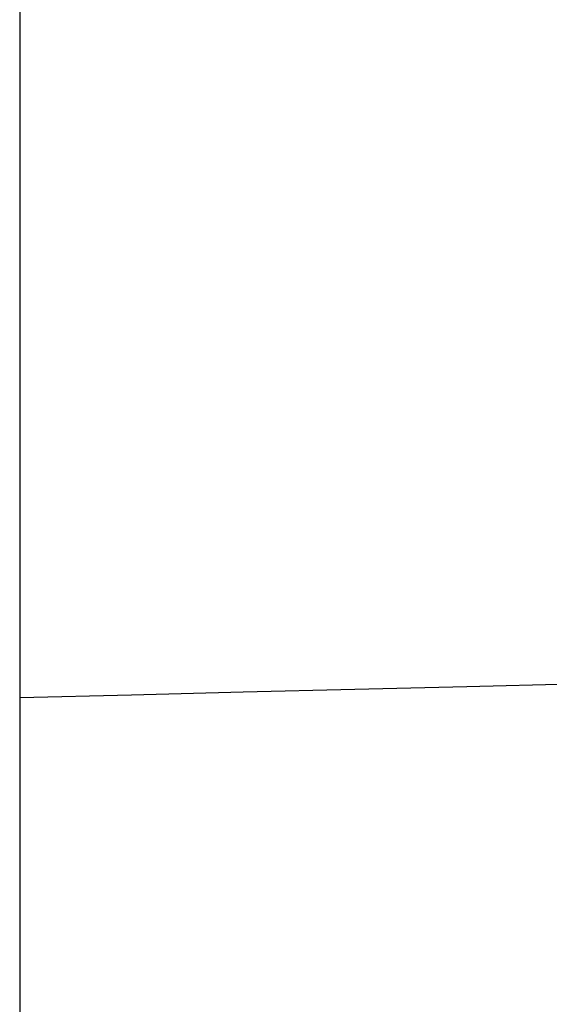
# Model space of a CAD drawing. Header units: millimetres. Extents: x -964 to -364, y -6 to 234.
# Tile 446 of 656: x -954.07129 to -954.06468, y -5.72195 to -5.70964. Entities that reach past the tile are written whole.
import ezdxf

# ---------------------------------------------------------------- set-up
doc = ezdxf.new("R2010")
doc.units = ezdxf.units.MM
doc.layers.add('Default', color=18, linetype='Continuous', true_color=0x000000)

msp = doc.modelspace()

# ---------------------------------------------------------------- linework, layer by layer
at = {"layer": 'Default', "extrusion": (-2.626305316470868e-06, -0.09550125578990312, -0.9954293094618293)}
msp.add_rational_spline([(-954.0712896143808, -5.751396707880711, 39.57128640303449), (-956.0712896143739, -5.751396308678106, 39.57129164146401), (-956.0712897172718, -3.760537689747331, 39.38028912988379), (-956.071289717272, -3.760537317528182, 39.38028909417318), (-956.0712897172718, -3.760536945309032, 39.38028905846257)], [1.000000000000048, 0.7071067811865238, 1, 0.9999999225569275, 0.999999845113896], degree=2, knots=[-2.592e-13, -2.592e-13, -2.592e-13, 3.14159265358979, 3.14159265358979, 3.141593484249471, 3.141593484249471, 3.141593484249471], dxfattribs=at)
msp.add_rational_spline([(-954.0712896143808, -5.751396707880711, 39.57128640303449), (-956.0712896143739, -5.751396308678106, 39.57129164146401), (-956.0712897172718, -3.760537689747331, 39.38028912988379), (-956.071289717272, -3.760537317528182, 39.38028909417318), (-956.0712897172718, -3.760536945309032, 39.38028905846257)], [1.000000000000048, 0.7071067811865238, 1, 0.9999999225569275, 0.999999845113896], degree=2, knots=[-2.592e-13, -2.592e-13, -2.592e-13, 3.14159265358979, 3.14159265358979, 3.141593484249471, 3.141593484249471, 3.141593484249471], dxfattribs=at)
at = {"layer": 'Default', "extrusion": (-2.641462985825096e-06, -0.1583924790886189, -0.9873762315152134)}
msp.add_rational_spline([(-954.0712892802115, -5.735290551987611, 39.69706884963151), (-956.0712892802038, -5.735290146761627, 39.6970741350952), (-956.0712897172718, -3.760537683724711, 39.38028917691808), (-956.071289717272, -3.760537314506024, 39.38028911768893), (-956.0712897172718, -3.760536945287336, 39.38028905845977)], [0.9999999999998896, 0.7071067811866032, 1, 0.99999992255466, 0.9999998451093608], degree=2, knots=[5.907e-13, 5.907e-13, 5.907e-13, 3.14159265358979, 3.14159265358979, 3.141593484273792, 3.141593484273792, 3.141593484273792], dxfattribs=at)
msp.add_rational_spline([(-954.0712892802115, -5.735290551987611, 39.69706884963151), (-956.0712892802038, -5.735290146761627, 39.6970741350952), (-956.0712897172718, -3.760537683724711, 39.38028917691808), (-956.071289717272, -3.760537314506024, 39.38028911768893), (-956.0712897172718, -3.760536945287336, 39.38028905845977)], [0.9999999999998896, 0.7071067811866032, 1, 0.99999992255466, 0.9999998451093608], degree=2, knots=[5.907e-13, 5.907e-13, 5.907e-13, 3.14159265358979, 3.14159265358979, 3.141593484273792, 3.141593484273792, 3.141593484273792], dxfattribs=at)
at = {"layer": 'Default', "extrusion": (-4.302880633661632e-08, 0.1760482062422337, -0.9843815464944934)}
msp.add_rational_spline([(-952.0712910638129, -3.749356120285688, 8.575171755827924), (-952.0712910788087, -5.718119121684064, 8.223075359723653), (-954.071290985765, -5.718119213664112, 8.22307543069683)], [0.9999999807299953, 0.7071067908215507, 1], degree=2, dxfattribs=at)
msp.add_rational_spline([(-952.0712910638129, -3.749356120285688, 8.575171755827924), (-952.0712910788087, -5.718119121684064, 8.223075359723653), (-954.071290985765, -5.718119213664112, 8.22307543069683)], [0.9999999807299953, 0.7071067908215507, 1], degree=2, dxfattribs=at)
at = {"layer": 'Default', "extrusion": (2.520474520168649e-06, -0.03191858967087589, -0.9994904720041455)}
msp.add_rational_spline([(-954.0712902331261, -5.781485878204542, 39.21515610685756), (-956.0712902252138, -5.781486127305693, 39.21515107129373), (-956.071290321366, -3.782505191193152, 39.15131389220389), (-956.0712903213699, -3.7824244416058, 39.15131131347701), (-956.0712903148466, -3.78234369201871, 39.15130873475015)], [0.9999999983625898, 0.7071067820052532, 1, 0.9999832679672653, 0.9999665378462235], degree=2, knots=[8.7814869e-09, 8.7814869e-09, 8.7814869e-09, 3.14159265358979, 3.14159265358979, 3.141772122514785, 3.141772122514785, 3.141772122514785], dxfattribs=at)
msp.add_rational_spline([(-954.0712902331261, -5.781485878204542, 39.21515610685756), (-956.0712902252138, -5.781486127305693, 39.21515107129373), (-956.071290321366, -3.782505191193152, 39.15131389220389), (-956.0712903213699, -3.7824244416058, 39.15131131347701), (-956.0712903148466, -3.78234369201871, 39.15130873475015)], [0.9999999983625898, 0.7071067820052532, 1, 0.9999832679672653, 0.9999665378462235], degree=2, knots=[8.7814869e-09, 8.7814869e-09, 8.7814869e-09, 3.14159265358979, 3.14159265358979, 3.141772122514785, 3.141772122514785, 3.141772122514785], dxfattribs=at)
at = {"layer": 'Default', "extrusion": (-2.626305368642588e-06, -0.09550125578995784, -0.995429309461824)}
msp.add_rational_spline([(-954.0712902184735, -5.773363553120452, 39.34232143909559), (-956.0712902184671, -5.773363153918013, 39.34232667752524), (-956.0712903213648, -3.782504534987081, 39.15132416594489), (-956.071290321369, -3.782424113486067, 39.15131645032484), (-956.071290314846, -3.782343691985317, 39.15130873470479)], [1.000000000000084, 0.7071067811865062, 1, 0.9999832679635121, 0.9999665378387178], degree=2, knots=[-4.486e-13, -4.486e-13, -4.486e-13, 3.14159265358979, 3.14159265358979, 3.141772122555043, 3.141772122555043, 3.141772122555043], dxfattribs=at)
msp.add_rational_spline([(-954.0712902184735, -5.773363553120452, 39.34232143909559), (-956.0712902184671, -5.773363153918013, 39.34232667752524), (-956.0712903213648, -3.782504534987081, 39.15132416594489), (-956.071290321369, -3.782424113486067, 39.15131645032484), (-956.071290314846, -3.782343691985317, 39.15130873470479)], [1.000000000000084, 0.7071067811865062, 1, 0.9999832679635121, 0.9999665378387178], degree=2, knots=[-4.486e-13, -4.486e-13, -4.486e-13, 3.14159265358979, 3.14159265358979, 3.141772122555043, 3.141772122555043, 3.141772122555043], dxfattribs=at)
at = {"layer": 'Default', "extrusion": (-4.369694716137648e-08, 0.02531081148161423, -0.9996796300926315)}
msp.add_rational_spline([(-954.0712909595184, -5.786660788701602, 8.823517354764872), (-956.0712909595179, -5.786660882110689, 8.823517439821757), (-956.071291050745, -3.787301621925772, 8.87413906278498), (-956.0712910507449, -3.787301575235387, 8.87413906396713), (-956.071291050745, -3.787301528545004, 8.874139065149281)], [0.999999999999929, 0.7071067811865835, 1, 0.999999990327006, 0.9999999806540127], degree=2, knots=[3.811e-13, 3.811e-13, 3.811e-13, 3.14159265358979, 3.14159265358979, 3.141592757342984, 3.141592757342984, 3.141592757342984], dxfattribs=at)
msp.add_rational_spline([(-954.0712909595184, -5.786660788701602, 8.823517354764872), (-956.0712909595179, -5.786660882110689, 8.823517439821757), (-956.071291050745, -3.787301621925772, 8.87413906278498), (-956.0712910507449, -3.787301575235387, 8.87413906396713), (-956.071291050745, -3.787301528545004, 8.874139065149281)], [0.999999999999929, 0.7071067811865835, 1, 0.999999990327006, 0.9999999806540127], degree=2, knots=[3.811e-13, 3.811e-13, 3.811e-13, 3.14159265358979, 3.14159265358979, 3.141592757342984, 3.141592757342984, 3.141592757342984], dxfattribs=at)
at = {"layer": 'Default', "extrusion": (-2.520474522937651e-06, 0.03191858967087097, 0.9994904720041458)}
msp.add_rational_spline([(-952.071289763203, -3.789578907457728, 38.91974428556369), (-952.0712897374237, -3.78973936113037, 38.91974940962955), (-952.071289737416, -3.789899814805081, 38.9197545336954), (-952.071289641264, -5.788880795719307, 38.98359171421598), (-954.0712896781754, -5.788881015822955, 38.983586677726)], [0.999933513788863, 0.9999667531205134, 1, 0.7071067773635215, 1.000000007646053], degree=2, knots=[9.424421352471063, 9.424421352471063, 9.424421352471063, 9.42477796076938, 9.42477796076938, 12.56637065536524, 12.56637065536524, 12.56637065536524], dxfattribs=at)
msp.add_rational_spline([(-952.071289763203, -3.789578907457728, 38.91974428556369), (-952.0712897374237, -3.78973936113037, 38.91974940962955), (-952.071289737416, -3.789899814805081, 38.9197545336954), (-952.071289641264, -5.788880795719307, 38.98359171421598), (-954.0712896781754, -5.788881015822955, 38.983586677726)], [0.999933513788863, 0.9999667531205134, 1, 0.7071067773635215, 1.000000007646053], degree=2, knots=[9.424421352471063, 9.424421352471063, 9.424421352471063, 9.42477796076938, 9.42477796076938, 12.56637065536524, 12.56637065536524, 12.56637065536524], dxfattribs=at)
at = {"layer": 'Default', "extrusion": (-4.371139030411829e-08, 1.192092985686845e-07, -0.999999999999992)}
msp.add_rational_spline([(-954.071290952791, -5.789896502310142, 8.976630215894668), (-956.0712909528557, -5.789896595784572, 8.976630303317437), (-956.0712910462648, -3.789896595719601, 8.97663054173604), (-956.0712910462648, -3.789896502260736, 8.97663054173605), (-956.0712910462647, -3.789896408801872, 8.97663054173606)], [1.000000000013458, 0.707106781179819, 1, 0.9999999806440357, 0.999999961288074], degree=2, knots=[-7.21774e-11, -7.21774e-11, -7.21774e-11, 3.14159265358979, 3.14159265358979, 3.141592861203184, 3.141592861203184, 3.141592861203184], dxfattribs=at)
msp.add_rational_spline([(-954.071290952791, -5.789896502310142, 8.976630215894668), (-956.0712909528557, -5.789896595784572, 8.976630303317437), (-956.0712910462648, -3.789896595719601, 8.97663054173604), (-956.0712910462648, -3.789896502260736, 8.97663054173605), (-956.0712910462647, -3.789896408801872, 8.97663054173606)], [1.000000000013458, 0.707106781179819, 1, 0.9999999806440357, 0.999999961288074], degree=2, knots=[-7.21774e-11, -7.21774e-11, -7.21774e-11, 3.14159265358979, 3.14159265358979, 3.141592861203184, 3.141592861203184, 3.141592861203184], dxfattribs=at)
at = {"layer": 'Default', "extrusion": (-2.635208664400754e-06, -0.1270107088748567, -0.9919013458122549)}
msp.add_open_spline([(-954.071289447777, -5.745338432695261, 39.63443305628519), (-954.2366553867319, -5.745392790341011, 39.63444045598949), (-954.488739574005, -5.714117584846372, 39.6304364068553), (-954.8140665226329, -5.609585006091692, 39.61705211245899), (-955.0552618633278, -5.495434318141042, 39.60243601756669), (-955.28289716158, -5.347457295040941, 39.58348850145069), (-955.4899724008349, -5.168416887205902, 39.56056333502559), (-955.6703796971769, -4.962913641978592, 39.5342495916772), (-955.8194844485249, -4.737009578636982, 39.50532348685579), (-955.9345039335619, -4.497651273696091, 39.47467450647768), (-956.0398340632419, -4.174796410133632, 39.43333395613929), (-956.071344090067, -3.924641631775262, 39.40130229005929), (-956.0712897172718, -3.760537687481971, 39.38028915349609)], degree=3, knots=[-3.151465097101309, -3.151465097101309, -3.151465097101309, -3.151465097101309, -2.653883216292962, -2.392889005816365, -2.124761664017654, -1.851654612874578, -1.575979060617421, -1.300285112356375, -1.027124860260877, -0.75891508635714, -0.4978173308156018, 0, 0, 0, 0], dxfattribs=at)
msp.add_open_spline([(-954.071289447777, -5.745338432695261, 39.63443305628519), (-954.2366553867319, -5.745392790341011, 39.63444045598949), (-954.488739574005, -5.714117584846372, 39.6304364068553), (-954.8140665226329, -5.609585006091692, 39.61705211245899), (-955.0552618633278, -5.495434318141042, 39.60243601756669), (-955.28289716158, -5.347457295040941, 39.58348850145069), (-955.4899724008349, -5.168416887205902, 39.56056333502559), (-955.6703796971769, -4.962913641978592, 39.5342495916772), (-955.8194844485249, -4.737009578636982, 39.50532348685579), (-955.9345039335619, -4.497651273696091, 39.47467450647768), (-956.0398340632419, -4.174796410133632, 39.43333395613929), (-956.071344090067, -3.924641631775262, 39.40130229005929), (-956.0712897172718, -3.760537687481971, 39.38028915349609)], degree=3, knots=[-3.151465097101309, -3.151465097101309, -3.151465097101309, -3.151465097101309, -2.653883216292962, -2.392889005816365, -2.124761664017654, -1.851654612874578, -1.575979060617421, -1.300285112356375, -1.027124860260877, -0.75891508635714, -0.4978173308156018, 0, 0, 0, 0], dxfattribs=at)
at = {"layer": 'Default', "extrusion": (-2.626305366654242e-06, -0.09550125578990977, -0.9954293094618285)}
msp.add_rational_spline([(-952.0712897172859, -3.760539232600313, 39.38027872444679), (-952.0712903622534, -5.75139710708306, 39.57128116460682), (-954.0712896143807, -5.751396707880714, 39.5712864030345)], [0.9999998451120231, 0.7071068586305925, 0.9999999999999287], degree=2, dxfattribs=at)
msp.add_rational_spline([(-952.0712897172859, -3.760539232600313, 39.38027872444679), (-952.0712903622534, -5.75139710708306, 39.57128116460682), (-954.0712896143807, -5.751396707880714, 39.5712864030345)], [0.9999998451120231, 0.7071068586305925, 0.9999999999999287], degree=2, dxfattribs=at)
at = {"layer": 'Default', "extrusion": (-2.635208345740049e-06, -0.1270107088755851, -0.9919013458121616)}
msp.add_open_spline([(-952.0712897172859, -3.760538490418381, 39.38027862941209), (-952.071235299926, -3.924642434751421, 39.40129176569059), (-952.1027452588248, -4.174797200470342, 39.43332359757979), (-952.208075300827, -4.497652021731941, 39.47466470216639), (-952.323094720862, -4.737010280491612, 39.50531428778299), (-952.47219941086, -4.962914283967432, 39.53424117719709), (-952.6526066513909, -5.168417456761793, 39.56055586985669), (-952.8596818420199, -5.347457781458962, 39.58348212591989), (-953.087317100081, -5.495434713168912, 39.60243083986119), (-953.328512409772, -5.609585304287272, 39.61704820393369), (-953.6538393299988, -5.714117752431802, 39.63043421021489), (-953.9059235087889, -5.745392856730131, 39.63443958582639), (-954.071289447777, -5.745338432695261, 39.63443305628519)], degree=3, knots=[-3.151465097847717, -3.151465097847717, -3.151465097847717, -3.151465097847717, -2.653647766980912, -2.392550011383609, -2.124340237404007, -1.851179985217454, -1.575486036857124, -1.299810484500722, -1.026703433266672, -0.7585760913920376, -0.497581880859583, 0, 0, 0, 0], dxfattribs=at)
msp.add_open_spline([(-952.0712897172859, -3.760538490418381, 39.38027862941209), (-952.071235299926, -3.924642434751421, 39.40129176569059), (-952.1027452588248, -4.174797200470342, 39.43332359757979), (-952.208075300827, -4.497652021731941, 39.47466470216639), (-952.323094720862, -4.737010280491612, 39.50531428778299), (-952.47219941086, -4.962914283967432, 39.53424117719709), (-952.6526066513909, -5.168417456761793, 39.56055586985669), (-952.8596818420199, -5.347457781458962, 39.58348212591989), (-953.087317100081, -5.495434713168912, 39.60243083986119), (-953.328512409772, -5.609585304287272, 39.61704820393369), (-953.6538393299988, -5.714117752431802, 39.63043421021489), (-953.9059235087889, -5.745392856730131, 39.63443958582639), (-954.071289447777, -5.745338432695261, 39.63443305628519)], degree=3, knots=[-3.151465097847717, -3.151465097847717, -3.151465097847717, -3.151465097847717, -2.653647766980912, -2.392550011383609, -2.124340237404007, -1.851179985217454, -1.575486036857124, -1.299810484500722, -1.026703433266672, -0.7585760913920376, -0.497581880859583, 0, 0, 0, 0], dxfattribs=at)
at = {"layer": 'Default', "extrusion": (-2.641463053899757e-06, -0.1583924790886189, -0.9873762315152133)}
msp.add_rational_spline([(-952.071289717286, -3.760539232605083, 39.38027872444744), (-952.0712900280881, -5.735290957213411, 39.69706356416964), (-954.0712892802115, -5.735290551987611, 39.6970688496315)], [0.9999998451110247, 0.7071068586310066, 1.000000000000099], degree=2, dxfattribs=at)
msp.add_rational_spline([(-952.071289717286, -3.760539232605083, 39.38027872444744), (-952.0712900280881, -5.735290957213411, 39.69706356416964), (-954.0712892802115, -5.735290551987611, 39.6970688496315)], [0.9999998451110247, 0.7071068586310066, 1.000000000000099], degree=2, dxfattribs=at)
at = {"layer": 'Default', "extrusion": (-4.302880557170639e-08, 0.1760482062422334, -0.9843815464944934)}
msp.add_rational_spline([(-952.0712910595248, -3.766903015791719, 8.673286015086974), (-952.0712910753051, -5.735666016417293, 8.321189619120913), (-954.0712909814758, -5.735666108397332, 8.32118969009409)], [0.9999999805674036, 0.7071067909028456, 1], degree=2, dxfattribs=at)
msp.add_rational_spline([(-952.0712910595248, -3.766903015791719, 8.673286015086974), (-952.0712910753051, -5.735666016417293, 8.321189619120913), (-954.0712909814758, -5.735666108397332, 8.32118969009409)], [0.9999999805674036, 0.7071067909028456, 1], degree=2, dxfattribs=at)
at = {"layer": 'Default', "extrusion": (-4.32128450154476e-08, 0.1512068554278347, -0.9885021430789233)}
msp.add_open_spline([(-952.0712910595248, -3.766902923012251, 8.67328602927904), (-952.0712365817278, -3.930415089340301, 8.64827428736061), (-952.102747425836, -4.179668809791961, 8.61014703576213), (-952.208078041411, -4.501357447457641, 8.560939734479), (-952.3230984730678, -4.739851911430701, 8.52445828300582), (-952.47220419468, -4.964940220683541, 8.49002751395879), (-952.6526122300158, -5.169700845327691, 8.4587061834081), (-952.859687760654, -5.348093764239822, 8.43141820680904), (-953.0873227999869, -5.495535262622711, 8.40886473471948), (-953.3285173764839, -5.609272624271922, 8.39146683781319), (-953.6538443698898, -5.713427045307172, 8.37553480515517), (-953.9059260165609, -5.744588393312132, 8.370768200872), (-954.0712909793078, -5.744534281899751, 8.37077648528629)], degree=3, knots=[-3.151172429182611, -3.151172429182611, -3.151172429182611, -3.151172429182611, -2.653444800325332, -2.392390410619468, -2.124220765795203, -1.851095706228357, -1.57543075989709, -1.2997774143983, -1.026685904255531, -0.7585682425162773, -0.4975791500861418, 0, 0, 0, 0], dxfattribs=at)
msp.add_open_spline([(-952.0712910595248, -3.766902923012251, 8.67328602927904), (-952.0712365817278, -3.930415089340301, 8.64827428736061), (-952.102747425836, -4.179668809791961, 8.61014703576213), (-952.208078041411, -4.501357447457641, 8.560939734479), (-952.3230984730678, -4.739851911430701, 8.52445828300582), (-952.47220419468, -4.964940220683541, 8.49002751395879), (-952.6526122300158, -5.169700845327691, 8.4587061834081), (-952.859687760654, -5.348093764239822, 8.43141820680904), (-953.0873227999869, -5.495535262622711, 8.40886473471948), (-953.3285173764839, -5.609272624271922, 8.39146683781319), (-953.6538443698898, -5.713427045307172, 8.37553480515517), (-953.9059260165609, -5.744588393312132, 8.370768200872), (-954.0712909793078, -5.744534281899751, 8.37077648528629)], degree=3, knots=[-3.151172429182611, -3.151172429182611, -3.151172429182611, -3.151172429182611, -2.653444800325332, -2.392390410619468, -2.124220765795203, -1.851095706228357, -1.57543075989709, -1.2997774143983, -1.026685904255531, -0.7585682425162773, -0.4975791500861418, 0, 0, 0, 0], dxfattribs=at)
at = {"layer": 'Default', "extrusion": (-4.336142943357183e-08, 0.1262696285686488, -0.9919959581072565)}
msp.add_rational_spline([(-952.071291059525, -3.76690301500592, 8.673286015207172), (-952.0712910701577, -5.750894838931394, 8.420746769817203), (-954.0712909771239, -5.750894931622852, 8.42074684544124)], [0.9999999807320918, 0.7071067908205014, 1], degree=2, dxfattribs=at)
msp.add_rational_spline([(-952.071291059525, -3.76690301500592, 8.673286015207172), (-952.0712910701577, -5.750894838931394, 8.420746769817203), (-954.0712909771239, -5.750894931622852, 8.42074684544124)], [0.9999999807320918, 0.7071067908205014, 1], degree=2, dxfattribs=at)
at = {"layer": 'Default', "extrusion": (-4.336143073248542e-08, 0.1262696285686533, -0.9919959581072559)}
msp.add_rational_spline([(-952.071291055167, -3.77959267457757, 8.77297816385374), (-952.0712910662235, -5.763584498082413, 8.520438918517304), (-954.0712909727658, -5.763584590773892, 8.52043899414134)], [0.9999999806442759, 0.7071067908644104, 1], degree=2, dxfattribs=at)
msp.add_rational_spline([(-952.071291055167, -3.77959267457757, 8.77297816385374), (-952.0712910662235, -5.763584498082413, 8.520438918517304), (-954.0712909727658, -5.763584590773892, 8.52043899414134)], [0.9999999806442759, 0.7071067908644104, 1], degree=2, dxfattribs=at)
at = {"layer": 'Default', "extrusion": (-4.348672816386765e-08, 0.1011589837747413, -0.9948702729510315)}
msp.add_open_spline([(-952.071291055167, -3.779592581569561, 8.77297817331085), (-952.0712365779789, -3.944158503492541, 8.75624501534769), (-952.102747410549, -4.195018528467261, 8.73073742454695), (-952.2080780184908, -4.518780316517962, 8.6978171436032), (-952.32309843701, -4.758811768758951, 8.67341061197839), (-952.4722041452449, -4.985350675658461, 8.65037601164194), (-952.6526121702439, -5.191430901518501, 8.62942166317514), (-952.859687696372, -5.370973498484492, 8.61116567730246), (-953.0873227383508, -5.519365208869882, 8.5960771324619), (-953.3285173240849, -5.633835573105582, 8.5844377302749), (-953.6538443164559, -5.738661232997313, 8.57377901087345), (-953.9059259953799, -5.770023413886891, 8.5705900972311), (-954.071290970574, -5.769968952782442, 8.57059564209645)], degree=3, knots=[-3.151176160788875, -3.151176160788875, -3.151176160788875, -3.151176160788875, -2.653447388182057, -2.392392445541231, -2.124222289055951, -1.851096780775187, -1.57543146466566, -1.299777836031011, -1.026686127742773, -0.7585683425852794, -0.4975791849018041, 0, 0, 0, 0], dxfattribs=at)
msp.add_open_spline([(-952.071291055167, -3.779592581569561, 8.77297817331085), (-952.0712365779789, -3.944158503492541, 8.75624501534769), (-952.102747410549, -4.195018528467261, 8.73073742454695), (-952.2080780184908, -4.518780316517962, 8.6978171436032), (-952.32309843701, -4.758811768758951, 8.67341061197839), (-952.4722041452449, -4.985350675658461, 8.65037601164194), (-952.6526121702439, -5.191430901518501, 8.62942166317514), (-952.859687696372, -5.370973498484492, 8.61116567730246), (-953.0873227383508, -5.519365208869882, 8.5960771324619), (-953.3285173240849, -5.633835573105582, 8.5844377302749), (-953.6538443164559, -5.738661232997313, 8.57377901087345), (-953.9059259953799, -5.770023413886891, 8.5705900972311), (-954.071290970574, -5.769968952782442, 8.57059564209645)], degree=3, knots=[-3.151176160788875, -3.151176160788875, -3.151176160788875, -3.151176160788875, -2.653447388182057, -2.392392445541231, -2.124222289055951, -1.851096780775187, -1.57543146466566, -1.299777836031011, -1.026686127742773, -0.7585683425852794, -0.4975791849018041, 0, 0, 0, 0], dxfattribs=at)
at = {"layer": 'Default', "extrusion": (-4.358532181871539e-08, 0.07598371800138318, -0.9971090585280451)}
msp.add_rational_spline([(-952.0712910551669, -3.779592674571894, 8.77297816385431), (-952.071291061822, -5.773810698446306, 8.621010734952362), (-954.0712909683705, -5.77381079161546, 8.621010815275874)], [0.9999999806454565, 0.7071067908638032, 1.000000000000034], degree=2, dxfattribs=at)
msp.add_rational_spline([(-952.0712910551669, -3.779592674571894, 8.77297816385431), (-952.071291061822, -5.773810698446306, 8.621010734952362), (-954.0712909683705, -5.77381079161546, 8.621010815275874)], [0.9999999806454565, 0.7071067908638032, 1.000000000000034], degree=2, dxfattribs=at)
at = {"layer": 'Default', "extrusion": (-5.294193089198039e-08, -0.06374227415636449, -0.9979663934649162)}
msp.add_open_spline([(-954.071290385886, -5.779451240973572, 39.27886821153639), (-954.2366563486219, -5.779505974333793, 39.27887171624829), (-954.4887405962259, -5.748039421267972, 39.27686189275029), (-954.8140675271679, -5.642867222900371, 39.27014433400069), (-955.0552628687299, -5.528018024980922, 39.26280867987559), (-955.2828981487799, -5.379135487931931, 39.2532992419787), (-955.4899733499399, -5.198999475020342, 39.2417935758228), (-955.6703805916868, -4.992238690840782, 39.22858732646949), (-955.8194852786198, -4.764952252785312, 39.21407005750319), (-955.9345046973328, -4.524129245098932, 39.1986881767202), (-956.0398347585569, -4.199298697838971, 39.17794055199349), (-956.0713447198, -3.947613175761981, 39.16186485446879), (-956.0712903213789, -3.782505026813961, 39.15131903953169)], degree=3, knots=[-3.151472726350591, -3.151472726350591, -3.151472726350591, -3.151472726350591, -2.653890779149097, -2.392896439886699, -2.124768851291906, -1.851661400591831, -1.575985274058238, -1.300290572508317, -1.027129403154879, -0.7589185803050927, -0.4978196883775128, 0, 0, 0, 0], dxfattribs=at)
msp.add_open_spline([(-954.071290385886, -5.779451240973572, 39.27886821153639), (-954.2366563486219, -5.779505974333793, 39.27887171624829), (-954.4887405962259, -5.748039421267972, 39.27686189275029), (-954.8140675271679, -5.642867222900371, 39.27014433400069), (-955.0552628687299, -5.528018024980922, 39.26280867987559), (-955.2828981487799, -5.379135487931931, 39.2532992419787), (-955.4899733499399, -5.198999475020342, 39.2417935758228), (-955.6703805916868, -4.992238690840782, 39.22858732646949), (-955.8194852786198, -4.764952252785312, 39.21407005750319), (-955.9345046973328, -4.524129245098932, 39.1986881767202), (-956.0398347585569, -4.199298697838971, 39.17794055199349), (-956.0713447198, -3.947613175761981, 39.16186485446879), (-956.0712903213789, -3.782505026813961, 39.15131903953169)], degree=3, knots=[-3.151472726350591, -3.151472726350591, -3.151472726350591, -3.151472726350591, -2.653890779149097, -2.392896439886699, -2.124768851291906, -1.851661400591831, -1.575985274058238, -1.300290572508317, -1.027129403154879, -0.7589185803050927, -0.4978196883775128, 0, 0, 0, 0], dxfattribs=at)
at = {"layer": 'Default', "extrusion": (-5.29422427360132e-08, -0.06374227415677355, -0.9979663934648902)}
msp.add_open_spline([(-952.0712903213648, -3.782504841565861, 39.1513188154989), (-952.0712359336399, -3.947612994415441, 39.16186463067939), (-952.1027459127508, -4.199298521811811, 39.17794033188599), (-952.2080759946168, -4.524129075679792, 39.19868796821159), (-952.323095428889, -4.764952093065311, 39.21406986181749), (-952.472200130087, -4.992238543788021, 39.22858714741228), (-952.6526073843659, -5.198999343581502, 39.2417934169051), (-952.8596825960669, -5.379135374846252, 39.25329910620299), (-953.08731788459, -5.528017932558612, 39.2628085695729), (-953.328513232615, -5.642867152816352, 39.27014425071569), (-953.653840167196, -5.748039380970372, 39.27686184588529), (-953.905924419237, -5.779505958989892, 39.27887169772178), (-954.071290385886, -5.779451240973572, 39.27886821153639)], degree=3, knots=[-3.151472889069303, -3.151472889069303, -3.151472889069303, -3.151472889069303, -2.653653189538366, -2.392554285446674, -2.124343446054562, -1.851182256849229, -1.575487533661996, -1.299811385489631, -1.026703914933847, -0.7585763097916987, -0.4975819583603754, 0, 0, 0, 0], dxfattribs=at)
msp.add_open_spline([(-952.0712903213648, -3.782504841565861, 39.1513188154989), (-952.0712359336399, -3.947612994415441, 39.16186463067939), (-952.1027459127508, -4.199298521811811, 39.17794033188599), (-952.2080759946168, -4.524129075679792, 39.19868796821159), (-952.323095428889, -4.764952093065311, 39.21406986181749), (-952.472200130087, -4.992238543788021, 39.22858714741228), (-952.6526073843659, -5.198999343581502, 39.2417934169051), (-952.8596825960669, -5.379135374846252, 39.25329910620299), (-953.08731788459, -5.528017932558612, 39.2628085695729), (-953.328513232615, -5.642867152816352, 39.27014425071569), (-953.653840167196, -5.748039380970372, 39.27686184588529), (-953.905924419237, -5.779505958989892, 39.27887169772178), (-954.071290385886, -5.779451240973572, 39.27886821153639)], degree=3, knots=[-3.151472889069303, -3.151472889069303, -3.151472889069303, -3.151472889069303, -2.653653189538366, -2.392554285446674, -2.124343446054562, -1.851182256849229, -1.575487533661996, -1.299811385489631, -1.026703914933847, -0.7585763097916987, -0.4975819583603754, 0, 0, 0, 0], dxfattribs=at)
at = {"layer": 'Default', "extrusion": (2.52047452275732e-06, -0.03191858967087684, -0.9994904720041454)}
msp.add_rational_spline([(-952.0712903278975, -3.782666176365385, 39.15132912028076), (-952.0714518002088, -5.78148562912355, 39.21516114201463), (-954.071290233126, -5.781485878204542, 39.21515610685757)], [0.9999665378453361, 0.7071235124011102, 1.00000000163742], degree=2, dxfattribs=at)
msp.add_rational_spline([(-952.0712903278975, -3.782666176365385, 39.15132912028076), (-952.0714518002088, -5.78148562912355, 39.21516114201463), (-954.071290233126, -5.781485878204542, 39.21515610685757)], [0.9999665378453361, 0.7071235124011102, 1.00000000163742], degree=2, dxfattribs=at)
at = {"layer": 'Default', "extrusion": (-2.62630536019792e-06, -0.09550125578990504, -0.995429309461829)}
msp.add_rational_spline([(-952.0712903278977, -3.782666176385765, 39.15132912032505), (-952.0714517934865, -5.773363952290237, 39.34231620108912), (-954.071290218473, -5.773363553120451, 39.34232143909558)], [0.9999665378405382, 0.7071235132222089, 0.9999999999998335], degree=2, dxfattribs=at)
msp.add_rational_spline([(-952.0712903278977, -3.782666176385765, 39.15132912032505), (-952.0714517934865, -5.773363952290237, 39.34231620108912), (-954.071290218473, -5.773363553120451, 39.34232143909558)], [0.9999665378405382, 0.7071235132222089, 0.9999999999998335], degree=2, dxfattribs=at)
at = {"layer": 'Default', "extrusion": (-4.365481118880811e-08, 0.0506635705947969, -0.9987157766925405)}
msp.add_open_spline([(-954.0712909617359, -5.785376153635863, 8.77277921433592), (-954.236655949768, -5.785430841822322, 8.7727764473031), (-954.4887376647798, -5.753947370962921, 8.77437357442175), (-954.8140646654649, -5.648716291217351, 8.77971182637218), (-955.055259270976, -5.533803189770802, 8.7855412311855), (-955.282894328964, -5.384837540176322, 8.79309807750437), (-955.4899698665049, -5.204600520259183, 8.80224127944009), (-955.670377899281, -4.997723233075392, 8.81273590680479), (-955.819483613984, -4.770308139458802, 8.82427238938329), (-955.934504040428, -4.529348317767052, 8.8364959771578), (-956.0398346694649, -4.204334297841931, 8.8529835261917), (-956.0713455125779, -3.952504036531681, 8.86575855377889), (-956.071291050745, -3.787301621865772, 8.87413906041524)], degree=3, knots=[0, 0, 0, 0, 0.4975792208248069, 0.7585684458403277, 1.026686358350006, 1.299778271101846, 1.575432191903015, 1.851097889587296, 2.124223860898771, 2.392394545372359, 2.6534500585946, 3.151180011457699, 3.151180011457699, 3.151180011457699, 3.151180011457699], dxfattribs=at)
msp.add_open_spline([(-954.0712909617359, -5.785376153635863, 8.77277921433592), (-954.236655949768, -5.785430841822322, 8.7727764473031), (-954.4887376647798, -5.753947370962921, 8.77437357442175), (-954.8140646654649, -5.648716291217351, 8.77971182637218), (-955.055259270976, -5.533803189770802, 8.7855412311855), (-955.282894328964, -5.384837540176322, 8.79309807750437), (-955.4899698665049, -5.204600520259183, 8.80224127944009), (-955.670377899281, -4.997723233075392, 8.81273590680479), (-955.819483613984, -4.770308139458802, 8.82427238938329), (-955.934504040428, -4.529348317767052, 8.8364959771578), (-956.0398346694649, -4.204334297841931, 8.8529835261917), (-956.0713455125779, -3.952504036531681, 8.86575855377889), (-956.071291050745, -3.787301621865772, 8.87413906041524)], degree=3, knots=[0, 0, 0, 0, 0.4975792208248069, 0.7585684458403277, 1.026686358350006, 1.299778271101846, 1.575432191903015, 1.851097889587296, 2.124223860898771, 2.392394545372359, 2.6534500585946, 3.151180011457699, 3.151180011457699, 3.151180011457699, 3.151180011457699], dxfattribs=at)
at = {"layer": 'Default', "extrusion": (-4.358532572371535e-08, 0.0759837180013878, -0.9971090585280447)}
msp.add_rational_spline([(-952.071291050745, -3.787301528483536, 8.874138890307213), (-952.0712910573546, -5.781519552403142, 8.722171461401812), (-954.0712909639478, -5.781519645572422, 8.722171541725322)], [0.9999999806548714, 0.7071067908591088, 1.000000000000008], degree=2, dxfattribs=at)
msp.add_rational_spline([(-952.071291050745, -3.787301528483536, 8.874138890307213), (-952.0712910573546, -5.781519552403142, 8.722171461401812), (-954.0712909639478, -5.781519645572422, 8.722171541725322)], [0.9999999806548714, 0.7071067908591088, 1.000000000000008], degree=2, dxfattribs=at)
at = {"layer": 'Default', "extrusion": (-4.365504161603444e-08, 0.0506635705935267, -0.9987157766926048)}
msp.add_open_spline([(-952.071291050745, -3.787301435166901, 8.87413889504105), (-952.0712365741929, -3.952503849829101, 8.86575838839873), (-952.1027473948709, -4.204334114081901, 8.85298336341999), (-952.2080779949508, -4.529348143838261, 8.83649582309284), (-952.3230983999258, -4.770307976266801, 8.82427224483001), (-952.4722040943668, -4.997723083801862, 8.81273577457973), (-952.6526121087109, -5.204600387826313, 8.80224116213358), (-952.859687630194, -5.384837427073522, 8.79309797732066), (-953.0873226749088, -5.533803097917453, 8.78554114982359), (-953.3285172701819, -5.648716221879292, 8.77971176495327), (-953.6538442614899, -5.753947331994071, 8.77437353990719), (-953.905925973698, -5.785430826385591, 8.77277643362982), (-954.0712909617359, -5.785376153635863, 8.77277921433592)], degree=3, knots=[0, 0, 0, 0, 0.4977299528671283, 0.7587854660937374, 1.026956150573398, 1.300082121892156, 1.575747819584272, 1.851401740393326, 2.124493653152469, 2.392611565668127, 2.653600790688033, 3.151180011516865, 3.151180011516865, 3.151180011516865, 3.151180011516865], dxfattribs=at)
msp.add_open_spline([(-952.071291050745, -3.787301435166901, 8.87413889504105), (-952.0712365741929, -3.952503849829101, 8.86575838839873), (-952.1027473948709, -4.204334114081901, 8.85298336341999), (-952.2080779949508, -4.529348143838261, 8.83649582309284), (-952.3230983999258, -4.770307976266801, 8.82427224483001), (-952.4722040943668, -4.997723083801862, 8.81273577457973), (-952.6526121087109, -5.204600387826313, 8.80224116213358), (-952.859687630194, -5.384837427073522, 8.79309797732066), (-953.0873226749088, -5.533803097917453, 8.78554114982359), (-953.3285172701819, -5.648716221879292, 8.77971176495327), (-953.6538442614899, -5.753947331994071, 8.77437353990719), (-953.905925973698, -5.785430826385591, 8.77277643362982), (-954.0712909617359, -5.785376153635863, 8.77277921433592)], degree=3, knots=[0, 0, 0, 0, 0.4977299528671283, 0.7587854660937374, 1.026956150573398, 1.300082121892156, 1.575747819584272, 1.851401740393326, 2.124493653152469, 2.392611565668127, 2.653600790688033, 3.151180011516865, 3.151180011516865, 3.151180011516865, 3.151180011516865], dxfattribs=at)
at = {"layer": 'Default', "extrusion": (-4.369695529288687e-08, 0.02531081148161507, -0.9996796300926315)}
msp.add_rational_spline([(-952.071291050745, -3.787301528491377, 8.874138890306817), (-952.0712910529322, -5.786660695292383, 8.823517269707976), (-954.071290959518, -5.7866607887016, 8.823517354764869)], [0.9999999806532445, 0.7071067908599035, 1.000000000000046], degree=2, dxfattribs=at)
msp.add_rational_spline([(-952.071291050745, -3.787301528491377, 8.874138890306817), (-952.0712910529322, -5.786660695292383, 8.823517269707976), (-954.071290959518, -5.7866607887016, 8.823517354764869)], [0.9999999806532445, 0.7071067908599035, 1.000000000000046], degree=2, dxfattribs=at)
at = {"layer": 'Default'}
for points, knots in [([(-954.071290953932, -5.789896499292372, 8.95131546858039), (-954.2366546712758, -5.789951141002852, 8.9513147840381), (-954.4887330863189, -5.758438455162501, 8.95171366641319), (-954.8140601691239, -5.653106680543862, 8.95304691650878), (-955.055253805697, -5.538084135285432, 8.95450282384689), (-955.282888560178, -5.388976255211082, 8.95639016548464), (-955.4899645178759, -5.208566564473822, 8.95867370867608), (-955.670373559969, -5.001490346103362, 8.96129478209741), (-955.819480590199, -4.773855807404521, 8.96417607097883), (-955.934502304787, -4.532662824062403, 8.96722897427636), (-956.0398336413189, -4.207335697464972, 8.97134680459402), (-956.0713456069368, -3.955259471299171, 8.97453745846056), (-956.0712910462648, -3.789896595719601, 8.97663053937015)], [-3.150799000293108, -3.150799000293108, -3.150799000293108, -3.150799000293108, -2.653223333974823, -2.392240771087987, -2.124135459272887, -1.851063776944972, -1.575438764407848, -1.299810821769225, -1.026730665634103, -0.758612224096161, -0.4976131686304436, 0, 0, 0, 0]), ([(-954.071290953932, -5.789896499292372, 8.95131546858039), (-954.2366546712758, -5.789951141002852, 8.9513147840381), (-954.4887330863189, -5.758438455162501, 8.95171366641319), (-954.8140601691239, -5.653106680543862, 8.95304691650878), (-955.055253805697, -5.538084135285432, 8.95450282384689), (-955.282888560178, -5.388976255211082, 8.95639016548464), (-955.4899645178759, -5.208566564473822, 8.95867370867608), (-955.670373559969, -5.001490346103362, 8.96129478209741), (-955.819480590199, -4.773855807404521, 8.96417607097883), (-955.934502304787, -4.532662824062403, 8.96722897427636), (-956.0398336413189, -4.207335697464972, 8.97134680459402), (-956.0713456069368, -3.955259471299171, 8.97453745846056), (-956.0712910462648, -3.789896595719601, 8.97663053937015)], [-3.150799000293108, -3.150799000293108, -3.150799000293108, -3.150799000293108, -2.653223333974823, -2.392240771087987, -2.124135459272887, -1.851063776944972, -1.575438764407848, -1.299810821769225, -1.026730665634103, -0.758612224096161, -0.4976131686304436, 0, 0, 0, 0]), ([(-954.0712885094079, -5.689070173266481, 39.98519429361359), (-954.0712885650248, -5.692405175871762, 39.96440478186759), (-954.071288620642, -5.695740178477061, 39.94361527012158), (-954.071288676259, -5.699075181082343, 39.92282575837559), (-954.0712888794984, -5.711262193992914, 39.84685518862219), (-954.0712890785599, -5.723198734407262, 39.77244599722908), (-954.071289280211, -5.735290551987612, 39.69706884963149), (-954.071289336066, -5.738639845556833, 39.67619025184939), (-954.0712893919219, -5.741989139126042, 39.65531165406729), (-954.071289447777, -5.745338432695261, 39.63443305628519)], [0, 0, 0, 0, 0.0631659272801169, 0.0631659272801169, 0.0631659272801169, 0.2918091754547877, 0.2918091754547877, 0.2918091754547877, 0.3552457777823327, 0.3552457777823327, 0.3552457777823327, 0.3552457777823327]), ([(-954.0712885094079, -5.689070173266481, 39.98519429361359), (-954.0712885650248, -5.692405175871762, 39.96440478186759), (-954.071288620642, -5.695740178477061, 39.94361527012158), (-954.071288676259, -5.699075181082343, 39.92282575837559), (-954.0712888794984, -5.711262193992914, 39.84685518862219), (-954.0712890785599, -5.723198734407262, 39.77244599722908), (-954.071289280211, -5.735290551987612, 39.69706884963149), (-954.071289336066, -5.738639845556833, 39.67619025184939), (-954.0712893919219, -5.741989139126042, 39.65531165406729), (-954.071289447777, -5.745338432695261, 39.63443305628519)], [0, 0, 0, 0, 0.0631659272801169, 0.0631659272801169, 0.0631659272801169, 0.2918091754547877, 0.2918091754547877, 0.2918091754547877, 0.3552457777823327, 0.3552457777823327, 0.3552457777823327, 0.3552457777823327])]:
    msp.add_open_spline(points, degree=3, knots=knots, dxfattribs=at)
at = {"layer": 'Default', "extrusion": (-4.296116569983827e-08, -0.0159612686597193, -0.9998726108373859)}
msp.add_open_spline([(-954.071289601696, -5.789900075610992, 38.9516761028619), (-954.2366535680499, -5.789954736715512, 38.95167698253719), (-954.4887326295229, -5.758441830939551, 38.95117394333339), (-954.8140596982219, -5.653109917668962, 38.9494925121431), (-955.0552535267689, -5.538087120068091, 38.94765637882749), (-955.2828883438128, -5.388978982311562, 38.94527613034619), (-955.4899642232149, -5.208569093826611, 38.94239620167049), (-955.670373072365, -5.001492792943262, 38.93909058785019), (-955.8194798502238, -4.773858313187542, 38.93545679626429), (-955.934501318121, -4.532665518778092, 38.93160656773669), (-956.0398325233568, -4.207338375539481, 38.92641327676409), (-956.0713442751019, -3.955262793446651, 38.92238931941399), (-956.0712897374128, -3.789900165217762, 38.91974958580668)], degree=3, knots=[0, 0, 0, 0, 0.4975763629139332, 0.7585602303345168, 1.026668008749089, 1.299743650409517, 1.575374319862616, 1.851009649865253, 2.12409876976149, 2.392227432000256, 2.653237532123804, 3.150873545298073, 3.150873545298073, 3.150873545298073, 3.150873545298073], dxfattribs=at)
msp.add_open_spline([(-954.071289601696, -5.789900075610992, 38.9516761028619), (-954.2366535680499, -5.789954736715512, 38.95167698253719), (-954.4887326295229, -5.758441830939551, 38.95117394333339), (-954.8140596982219, -5.653109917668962, 38.9494925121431), (-955.0552535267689, -5.538087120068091, 38.94765637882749), (-955.2828883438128, -5.388978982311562, 38.94527613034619), (-955.4899642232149, -5.208569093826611, 38.94239620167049), (-955.670373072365, -5.001492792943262, 38.93909058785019), (-955.8194798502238, -4.773858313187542, 38.93545679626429), (-955.934501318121, -4.532665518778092, 38.93160656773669), (-956.0398325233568, -4.207338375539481, 38.92641327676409), (-956.0713442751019, -3.955262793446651, 38.92238931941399), (-956.0712897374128, -3.789900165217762, 38.91974958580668)], degree=3, knots=[0, 0, 0, 0, 0.4975763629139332, 0.7585602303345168, 1.026668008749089, 1.299743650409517, 1.575374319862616, 1.851009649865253, 2.12409876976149, 2.392227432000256, 2.653237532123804, 3.150873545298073, 3.150873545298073, 3.150873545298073, 3.150873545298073], dxfattribs=at)
at = {"layer": 'Default', "extrusion": (-4.36969492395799e-08, 0.02531081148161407, -0.9996796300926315)}
msp.add_rational_spline([(-954.0712909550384, -5.78925576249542, 8.926008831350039), (-956.0712909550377, -5.789255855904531, 8.926008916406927), (-956.0712910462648, -3.789896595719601, 8.97663053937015)], [0.9999999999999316, 0.7071067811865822, 1], degree=2, dxfattribs=at)
msp.add_rational_spline([(-954.0712909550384, -5.78925576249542, 8.926008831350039), (-956.0712909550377, -5.789255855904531, 8.926008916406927), (-956.0712910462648, -3.789896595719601, 8.97663053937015)], [0.9999999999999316, 0.7071067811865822, 1], degree=2, dxfattribs=at)
at = {"layer": 'Default', "extrusion": (-4.371140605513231e-08, 1.19209299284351e-07, -0.999999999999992)}
msp.add_rational_spline([(-954.0712896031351, -5.789900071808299, 38.91974925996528), (-956.0712896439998, -5.789900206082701, 38.91974934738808), (-956.0712897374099, -3.789900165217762, 38.91974958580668)], [1.000000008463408, 0.7071067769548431, 1], degree=2, dxfattribs=at)
msp.add_rational_spline([(-954.0712896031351, -5.789900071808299, 38.91974925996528), (-956.0712896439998, -5.789900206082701, 38.91974934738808), (-956.0712897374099, -3.789900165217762, 38.91974958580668)], [1.000000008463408, 0.7071067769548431, 1], degree=2, dxfattribs=at)
at = {"layer": 'Default', "extrusion": (4.369695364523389e-08, -0.0253108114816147, 0.9996796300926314)}
msp.add_rational_spline([(-952.0712910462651, -3.78989640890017, 8.976630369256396), (-952.0712909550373, -5.789255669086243, 8.926008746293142), (-954.0712909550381, -5.789255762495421, 8.926008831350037)], [1.000000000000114, 0.7071067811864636, 1.000000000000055], degree=2, dxfattribs=at)
msp.add_rational_spline([(-952.0712910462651, -3.78989640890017, 8.976630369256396), (-952.0712909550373, -5.789255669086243, 8.926008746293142), (-954.0712909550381, -5.789255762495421, 8.926008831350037)], [1.000000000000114, 0.7071067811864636, 1.000000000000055], degree=2, dxfattribs=at)
at = {"layer": 'Default', "extrusion": (-4.310523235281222e-08, 0.01265647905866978, -0.9999199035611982)}
msp.add_open_spline([(-952.0712910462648, -3.789896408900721, 8.97663036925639), (-952.071236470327, -3.95525928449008, 8.97453728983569), (-952.102748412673, -4.207335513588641, 8.97134663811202), (-952.2080797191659, -4.532662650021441, 8.96722881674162), (-952.3231014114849, -4.773855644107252, 8.964175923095), (-952.4722084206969, -5.001490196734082, 8.96129464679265), (-952.6526174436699, -5.208566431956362, 8.95867358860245), (-952.85969338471, -5.388976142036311, 8.95639006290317), (-953.0873281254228, -5.538084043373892, 8.95450274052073), (-953.3285217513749, -5.653106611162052, 8.95304685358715), (-953.653848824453, -5.758438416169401, 8.95171363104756), (-953.9059272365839, -5.789951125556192, 8.951314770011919), (-954.071290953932, -5.789896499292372, 8.95131546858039)], degree=3, knots=[-3.150799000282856, -3.150799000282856, -3.150799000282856, -3.150799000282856, -2.653185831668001, -2.392186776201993, -2.124068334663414, -1.850988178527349, -1.575360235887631, -1.299735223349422, -1.026663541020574, -0.7585582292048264, -0.4975756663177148, 0, 0, 0, 0], dxfattribs=at)
msp.add_open_spline([(-952.0712910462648, -3.789896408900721, 8.97663036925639), (-952.071236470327, -3.95525928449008, 8.97453728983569), (-952.102748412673, -4.207335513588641, 8.97134663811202), (-952.2080797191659, -4.532662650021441, 8.96722881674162), (-952.3231014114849, -4.773855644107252, 8.964175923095), (-952.4722084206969, -5.001490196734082, 8.96129464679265), (-952.6526174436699, -5.208566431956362, 8.95867358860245), (-952.85969338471, -5.388976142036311, 8.95639006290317), (-953.0873281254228, -5.538084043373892, 8.95450274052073), (-953.3285217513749, -5.653106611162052, 8.95304685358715), (-953.653848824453, -5.758438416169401, 8.95171363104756), (-953.9059272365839, -5.789951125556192, 8.951314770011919), (-954.071290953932, -5.789896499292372, 8.95131546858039)], degree=3, knots=[-3.150799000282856, -3.150799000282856, -3.150799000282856, -3.150799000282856, -2.653185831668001, -2.392186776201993, -2.124068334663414, -1.850988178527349, -1.575360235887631, -1.299735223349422, -1.026663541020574, -0.7585582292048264, -0.4975756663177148, 0, 0, 0, 0], dxfattribs=at)
at = {"layer": 'Default', "extrusion": (-4.371138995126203e-08, 1.192092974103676e-07, -0.999999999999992)}
msp.add_rational_spline([(-952.0712910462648, -3.789896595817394, 8.976630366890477), (-952.0712911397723, -5.789896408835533, 8.976630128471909), (-954.0712909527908, -5.789896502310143, 8.97663021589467)], [0.9999999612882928, 0.7071068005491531, 0.9999999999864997], degree=2, dxfattribs=at)
msp.add_rational_spline([(-952.0712910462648, -3.789896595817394, 8.976630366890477), (-952.0712911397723, -5.789896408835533, 8.976630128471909), (-954.0712909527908, -5.789896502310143, 8.97663021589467)], [0.9999999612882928, 0.7071068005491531, 0.9999999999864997], degree=2, dxfattribs=at)
at = {"layer": 'Default', "extrusion": (-4.37114007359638e-08, 1.192092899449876e-07, -0.999999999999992)}
msp.add_rational_spline([(-952.0712897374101, -3.789899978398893, 38.91974941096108), (-952.0712896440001, -5.78989993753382, 38.9197491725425), (-954.0712896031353, -5.7899000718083, 38.91974925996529)], [0.9999999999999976, 0.7071067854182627, 0.9999999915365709], degree=2, dxfattribs=at)
msp.add_rational_spline([(-952.0712897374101, -3.789899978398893, 38.91974941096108), (-952.0712896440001, -5.78989993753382, 38.9197491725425), (-954.0712896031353, -5.7899000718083, 38.91974925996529)], [0.9999999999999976, 0.7071067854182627, 0.9999999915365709], degree=2, dxfattribs=at)
at = {"layer": 'Default', "extrusion": (-4.296177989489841e-08, -0.01596126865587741, -0.9998726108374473)}
msp.add_open_spline([(-952.071289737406, -3.789899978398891, 38.91974941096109), (-952.0712351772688, -3.955262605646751, 38.92238914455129), (-952.1027468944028, -4.207338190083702, 38.92641310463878), (-952.2080780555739, -4.532665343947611, 38.93160640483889), (-952.3230994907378, -4.773858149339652, 38.93545664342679), (-952.4722062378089, -5.001492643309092, 38.93909044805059), (-952.6526150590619, -5.208568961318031, 38.9423960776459), (-952.8596909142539, -5.388978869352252, 38.94527602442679), (-953.0873257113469, -5.538087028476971, 38.9476562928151), (-953.328519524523, -5.653109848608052, 38.9494924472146), (-953.653846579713, -5.758441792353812, 38.95117390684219), (-953.9059256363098, -5.789954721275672, 38.95167696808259), (-954.071289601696, -5.789900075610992, 38.9516761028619)], degree=3, knots=[-3.150873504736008, -3.150873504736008, -3.150873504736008, -3.150873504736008, -2.65323749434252, -2.392227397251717, -2.124098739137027, -1.851009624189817, -1.575374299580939, -1.2997436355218, -1.026667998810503, -0.7585602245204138, -0.4975763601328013, 0, 0, 0, 0], dxfattribs=at)
msp.add_open_spline([(-952.071289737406, -3.789899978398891, 38.91974941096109), (-952.0712351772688, -3.955262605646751, 38.92238914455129), (-952.1027468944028, -4.207338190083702, 38.92641310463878), (-952.2080780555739, -4.532665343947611, 38.93160640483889), (-952.3230994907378, -4.773858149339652, 38.93545664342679), (-952.4722062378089, -5.001492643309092, 38.93909044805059), (-952.6526150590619, -5.208568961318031, 38.9423960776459), (-952.8596909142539, -5.388978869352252, 38.94527602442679), (-953.0873257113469, -5.538087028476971, 38.9476562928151), (-953.328519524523, -5.653109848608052, 38.9494924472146), (-953.653846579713, -5.758441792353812, 38.95117390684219), (-953.9059256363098, -5.789954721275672, 38.95167696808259), (-954.071289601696, -5.789900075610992, 38.9516761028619)], degree=3, knots=[-3.150873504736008, -3.150873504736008, -3.150873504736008, -3.150873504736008, -2.65323749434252, -2.392227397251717, -2.124098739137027, -1.851009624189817, -1.575374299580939, -1.2997436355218, -1.026667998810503, -0.7585602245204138, -0.4975763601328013, 0, 0, 0, 0], dxfattribs=at)
at = {"layer": 'Default', "extrusion": (2.520474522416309e-06, -0.03191858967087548, -0.9994904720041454)}
msp.add_rational_spline([(-954.0712896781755, -5.788881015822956, 38.98358667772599), (-956.0709685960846, -5.788881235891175, 38.98358164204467), (-956.0712897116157, -3.790221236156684, 38.91975471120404)], [0.999999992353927, 0.707140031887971, 0.9999335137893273], degree=2, dxfattribs=at)
msp.add_rational_spline([(-954.0712896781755, -5.788881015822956, 38.98358667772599), (-956.0709685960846, -5.788881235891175, 38.98358164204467), (-956.0712897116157, -3.790221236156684, 38.91975471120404)], [0.999999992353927, 0.707140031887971, 0.9999335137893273], degree=2, dxfattribs=at)

doc.saveas('drawing.dxf')
